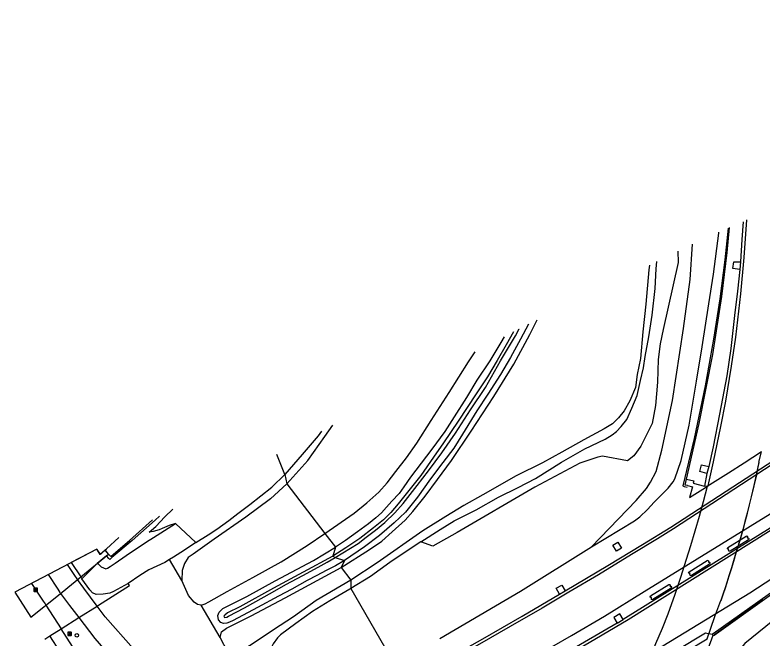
# Model space of a CAD drawing. Extents: x 157767 to 159171, y 387842 to 389425.
# Drawn here: x 157766.6 to 157974.9, y 388953.9 to 389127.7 of the extents above; entities that cross this region are included whole.
import ezdxf

# ---------------------------------------------------------------- set-up
doc = ezdxf.new("R2010")
doc.units = 0
for name, color, linetype in [('IMGEO_Berm_gesloten', 7, 'Continuous'), ('IMGEO_Berm_groen', 7, 'Continuous'), ('IMGEO_Boom', 7, 'Continuous'), ('IMGEO_Dek', 7, 'Continuous'), ('IMGEO_Fietspad_gesloten', 7, 'Continuous'), ('IMGEO_Geluidsscherm', 7, 'Continuous'), ('IMGEO_Grasland_overig', 7, 'Continuous'), ('IMGEO_Groenvoorziening', 7, 'Continuous'), ('IMGEO_Lichtpunt', 7, 'Continuous'), ('IMGEO_Muur', 7, 'Continuous'), ('IMGEO_Oever', 7, 'Continuous'), ('IMGEO_Rijbaan_autosnelweg', 7, 'Continuous'), ('IMGEO_Rijbaan_lokaal_gesloten', 7, 'Continuous'), ('IMGEO_Rijbaan_regionaal_gesloten', 7, 'Continuous'), ('IMGEO_Struiken', 7, 'Continuous'), ('IMGEO_Waterloop', 7, 'Continuous')]:
    doc.layers.add(name, color=color, linetype=linetype)

msp = doc.modelspace()

# ---------------------------------------------------------------- linework, layer by layer
at = {"layer": 'IMGEO_Berm_gesloten'}
for points in [[(157959.53, 388999.84), (157957.56, 389000.42), (157958.01, 389002.23), (157960.02, 389001.76)], [(157953.86, 388998.25), (157955.85, 388997.83), (157955.69, 388997.17), (157958.81, 388996.28)], [(157954.09, 388996.49), (157955.47, 388996.14), (157954.66, 388993.1), (157959.83, 388996.42)], [(157918.41, 388966.15), (157917.48, 388967.84), (157919.11, 388968.71), (157920.04, 388967.11)], [(157936.17, 388959.15), (157935.26, 388960.66), (157933.61, 388959.67), (157934.47, 388958.12)]]:
    msp.add_lwpolyline(points, dxfattribs=at)
at = {"layer": 'IMGEO_Berm_groen'}
for points in [[(157927.36, 388979.42), (157939.35, 388986.64), (157940.82, 388987.76), (157942.91, 388989.77), (157944.8, 388991.84), (157946.98, 388993.94), (157948.69, 388995.74), (157950.09, 388997.49), (157950.6, 388998.34), (157952.3, 389003.48), (157954.61, 389013.35), (157956.59, 389025.64), (157958.17, 389035.2), (157960.07, 389047.15), (157961.32, 389055.45), (157962.84, 389066.87), (157962.87, 389067.12)], [(157968.66, 389056.76), (157966.77, 389057.01), (157967.01, 389058.88), (157968.89, 389058.84)], [(157811.34, 388985.9), (157809.6, 388985.3), (157807.67, 388984.47), (157806.76, 388984.15), (157805.08, 388983.67), (157804.03, 388983.51), (157805.85, 388985.04), (157808.37, 388987.76), (157810.58, 388989.9)], [(157789.61, 388974.8), (157790.59, 388973.76), (157791.88, 388973.25), (157792.43, 388973.4), (157793.16, 388973.88), (157794.57, 388974.86), (157797.57, 388976.93), (157803.22, 388980.82), (157805.24, 388981.98), (157811.34, 388985.9)], [(157965.63, 388978.21), (157965.58, 388978.53), (157965.65, 388978.7), (157965.6, 388978.77), (157965.4, 388978.74), (157965.27, 388978.85), (157965.22, 388979.04), (157965.39, 388979.21), (157970.44, 388982.37), (157970.67, 388982.44), (157970.82, 388982.31), (157970.86, 388982.15), (157970.74, 388981.98), (157970.78, 388981.92), (157971.01, 388981.9), (157971.23, 388981.71), (157971.17, 388981.49), (157971.07, 388981.35), (157966.02, 388978.2), (157965.86, 388978.17), (157965.63, 388978.21)], [(157933.27, 388979.82), (157934.64, 388980.73), (157935.66, 388979.02), (157934.32, 388978.14), (157933.27, 388979.82)], [(157885.01, 388953.82), (157907.55, 388967.02), (157927.36, 388979.42)], [(157809.69, 388975.85), (157808.38, 388975.06), (157806.14, 388973.95), (157803.92, 388972.96), (157801.42, 388971.4), (157798.13, 388969.17)], [(157813.14, 388970), (157809.69, 388975.85)], [(157954.81, 388971.42), (157954.76, 388971.74), (157954.83, 388971.91), (157954.78, 388971.98), (157954.58, 388971.95), (157954.45, 388972.05), (157954.4, 388972.25), (157954.57, 388972.42), (157959.62, 388975.58), (157959.85, 388975.65), (157960, 388975.52), (157960.04, 388975.36), (157959.92, 388975.19), (157959.96, 388975.12), (157960.19, 388975.11), (157960.41, 388974.92), (157960.35, 388974.69), (157960.25, 388974.56), (157955.2, 388971.4), (157955.04, 388971.37), (157954.81, 388971.42)], [(157818.54, 388963.08), (157817.5, 388963.3), (157816.56, 388963.92), (157814.97, 388965.79), (157813.14, 388970)], [(157789.53, 388962.88), (157789.88, 388963.1), (157798.51, 388968.56), (157798.13, 388969.17)], [(157944.08, 388964.68), (157944.02, 388965), (157944.09, 388965.17), (157944.05, 388965.24), (157943.84, 388965.21), (157943.71, 388965.31), (157943.67, 388965.51), (157943.83, 388965.68), (157948.88, 388968.84), (157949.11, 388968.91), (157949.26, 388968.78), (157949.3, 388968.62), (157949.18, 388968.45), (157949.23, 388968.38), (157949.46, 388968.37), (157949.67, 388968.18), (157949.61, 388967.95), (157949.52, 388967.82), (157944.47, 388964.66), (157944.31, 388964.64), (157944.08, 388964.68)], [(157860.22, 388967.72), (157860, 388967.58), (157854.4, 388964.33), (157849.59, 388961.34), (157844.87, 388958), (157840.64, 388954.81), (157839.78, 388954.02), (157838.6, 388952.32), (157837.2, 388949.53), (157835.64, 388946.27), (157834.7, 388944.07), (157833.41, 388941.88), (157831.68, 388939.67), (157831.42, 388939.31)], [(157860.22, 388967.72), (157872.45, 388946.7)], [(157823.77, 388954.06), (157818.54, 388963.08)], [(157779.43, 388956.5), (157784.42, 388959.65)], [(157932.56, 388936.56), (157934.56, 388940.57), (157959.16, 388955.37), (157959.45, 388955.3), (157960.95, 388955.01)], [(157826.4, 388949.2), (157825.92, 388949.97), (157823.77, 388954.06)]]:
    msp.add_lwpolyline(points, dxfattribs=at)
at = {"layer": 'IMGEO_Boom'}
msp.add_circle((157783.82, 388954.71), 0.489, dxfattribs=at)
at = {"layer": 'IMGEO_Dek'}
for points in [[(157789.39, 388978.76), (157766.58, 388966.77), (157771.05, 388959.77), (157778.73, 388965.86), (157792.63, 388977.37), (157791.77, 388978.45), (157790.38, 388977.21)], [(157789.43, 388978.78), (157782.27, 388975.02), (157784.91, 388970.98), (157785.27, 388970.43), (157789.61, 388974.8), (157789.55, 388974.82), (157792.1, 388976.93), (157792.13, 388976.89), (157792.7, 388977.36), (157791.77, 388978.52), (157790.39, 388977.29), (157789.53, 388978.63)]]:
    msp.add_lwpolyline(points, close=True, dxfattribs=at)
at = {"layer": 'IMGEO_Fietspad_gesloten'}
for points in [[(157893.37, 388799.14), (157891.54, 388801.85), (157886.78, 388808.43), (157881.27, 388815.83), (157876.73, 388822.32), (157872.42, 388829.11), (157862.45, 388845.65), (157859.62, 388850.56), (157853.15, 388862.93), (157847.74, 388873.58), (157843.07, 388883.63), (157840.75, 388888.31), (157840.64, 388888.53), (157825.34, 388916.23), (157823.52, 388919.23), (157821.49, 388922.32), (157814.14, 388932.77), (157810.94, 388937.06), (157806.84, 388942.23), (157799.61, 388950.92), (157791.78, 388959.86), (157789.53, 388962.88)], [(157784.42, 388959.65), (157788.89, 388953.77), (157800.71, 388940.04), (157807.95, 388930.78), (157817.16, 388918), (157820.09, 388913.41), (157820.54, 388912.59), (157827.37, 388900.21), (157834.77, 388886.78), (157835.34, 388885.67), (157839.39, 388877.23), (157844.06, 388867.73), (157849.95, 388856.18), (157854.61, 388847.32), (157857.74, 388841.58), (157858.45, 388840.36), (157867.04, 388826.48)]]:
    msp.add_lwpolyline(points, dxfattribs=at)
at = {"layer": 'IMGEO_Geluidsscherm'}
msp.add_lwpolyline([(157975.11, 388964.61), (157968.3, 388959.67), (157961.59, 388954.8)], dxfattribs=at)
at = {"layer": 'IMGEO_Grasland_overig'}
for points in [[(157879.77, 388980.79), (157885.14, 388984.2), (157889.06, 388986.61), (157895.18, 388989.72), (157901.37, 388993.24), (157906.91, 388995.95), (157911.7, 388998.48), (157918.98, 389002.97), (157925.5, 389006.76), (157931.19, 389009.41), (157933.1, 389010.65), (157934.33, 389011.51), (157935.63, 389012.98), (157937.15, 389014.92), (157938.57, 389018.07), (157940.04, 389021.64), (157941.03, 389025.79), (157941.83, 389029.33), (157942.3, 389032.51), (157943.35, 389037.93), (157944.26, 389044.04), (157945.11, 389051.42), (157945.35, 389056.92), (157945.56, 389058.99)], [(157909.78, 389041.5), (157907.53, 389037.34), (157904.73, 389032.21), (157901.96, 389027.44), (157898.4, 389022), (157895.38, 389017.3), (157891.35, 389010.78), (157888.92, 389006.93), (157885.88, 389002.91), (157882.42, 388998.36), (157878.83, 388993.23), (157875.43, 388989.04), (157872.32, 388986.1), (157868.21, 388982.51), (157864, 388979.34), (157858.43, 388975.59)], [(157902.94, 389037.98), (157902.94, 389037.98), (157902.02, 389036.35), (157898.97, 389031.3), (157895.41, 389025.85), (157892.45, 389021.06), (157889.04, 389015.69), (157886.4, 389011.59), (157882.79, 389006.65), (157879.87, 389002.7), (157876.87, 388998.83), (157875.02, 388996.09), (157873.75, 388994.28), (157871.67, 388992.08), (157870.2, 388990.49), (157868.77, 388988.85), (157867.19, 388987.45), (157865.12, 388985.8), (157862.09, 388983.55), (157858.77, 388981.14), (157855.93, 388979.27)], [(157852.02, 389011.67), (157851.12, 389010.38), (157846.62, 389005.18), (157841.83, 388999.53)], [(157841.83, 388999.53), (157839.63, 389005.17)], [(157817.01, 388980.6), (157820.48, 388982.74), (157822.84, 388984.35), (157826.22, 388986.76), (157828.7, 388988.65), (157832.06, 388991.21), (157835.12, 388993.59), (157838.21, 388996.01), (157841.83, 388999.53)], [(157841.83, 388999.53), (157842.36, 388996.94)], [(157811.34, 388985.9), (157817.01, 388980.6)], [(157852.94, 388983.09), (157855.93, 388979.27)], [(157817.01, 388980.6), (157813.87, 388978.46), (157810.79, 388976.5), (157809.69, 388975.85)], [(157858.43, 388975.59), (157855.98, 388974.07), (157853.36, 388972.74), (157850.77, 388971.4), (157848.07, 388969.96), (157843.77, 388967.57), (157840.09, 388965.67), (157834.2, 388962.46), (157827.38, 388958.85), (157826.37, 388958.38), (157825.69, 388958.09), (157824.77, 388957.98), (157823.99, 388958.25), (157823.3, 388958.98), (157823.16, 388960.23), (157823.54, 388961.14), (157824.58, 388962.22), (157825.89, 388962.83), (157831.26, 388965.49), (157839.15, 388969.87), (157849.82, 388975.57), (157855.93, 388979.27)], [(157858.43, 388975.59), (157857.5, 388973.65)], [(157860.19, 388970.11), (157860.22, 388967.72)], [(157961.21, 388954.65), (157959.75, 388950.8)]]:
    msp.add_lwpolyline(points, dxfattribs=at)
at = {"layer": 'IMGEO_Groenvoorziening'}
for points in [[(157789.61, 388974.8), (157785.27, 388970.43)], [(157798.13, 388969.17), (157794.02, 388966.92), (157793, 388966.49), (157791.17, 388966.14), (157789.21, 388966.1), (157788.2, 388966.58), (157787.46, 388967.38), (157785.27, 388970.43)]]:
    msp.add_lwpolyline(points, dxfattribs=at)
at = {"layer": 'IMGEO_Lichtpunt'}
for p, q in [((157771.89, 388967.79), (157771.89, 388966.98)), ((157771.89, 388967.79), (157771.89, 388966.98)), ((157772.79, 388967.88), (157771.98, 388967.88)), ((157772.79, 388967.88), (157771.98, 388967.88)), ((157772.88, 388966.98), (157772.88, 388967.79)), ((157772.88, 388966.98), (157772.88, 388967.79)), ((157771.98, 388966.89), (157772.79, 388966.89)), ((157771.98, 388966.89), (157772.79, 388966.89)), ((157781.33, 388955.52), (157781.33, 388954.71)), ((157781.33, 388955.52), (157781.33, 388954.71)), ((157782.23, 388955.61), (157781.42, 388955.61)), ((157782.23, 388955.61), (157781.42, 388955.61)), ((157782.33, 388954.71), (157782.33, 388955.52)), ((157782.33, 388954.71), (157782.33, 388955.52)), ((157781.42, 388954.61), (157782.23, 388954.61)), ((157781.42, 388954.61), (157782.23, 388954.61))]:
    msp.add_line(p, q, dxfattribs=at)
for points in [[(157772.26, 388967.45), (157772.3, 388967.42), (157772.11, 388967.16), (157772.07, 388967.19), (157772.26, 388967.45)], [(157772.36, 388967.4), (157772.41, 388967.4), (157772.41, 388967.08), (157772.36, 388967.08), (157772.36, 388967.4)], [(157772.47, 388967.42), (157772.51, 388967.45), (157772.7, 388967.19), (157772.66, 388967.16), (157772.47, 388967.42)], [(157781.7, 388955.18), (157781.74, 388955.15), (157781.55, 388954.89), (157781.52, 388954.92), (157781.7, 388955.18)], [(157781.8, 388955.13), (157781.85, 388955.13), (157781.85, 388954.81), (157781.8, 388954.81), (157781.8, 388955.13)], [(157781.91, 388955.15), (157781.95, 388955.18), (157782.14, 388954.92), (157782.1, 388954.89), (157781.91, 388955.15)]]:
    msp.add_lwpolyline(points, dxfattribs=at)
for centre in [(157772.39, 388967.59), (157781.83, 388955.31)]:
    msp.add_circle(centre, 0.0994, dxfattribs=at)
for centre, start, end in [((157771.98, 388967.79), 90, 180), ((157771.98, 388967.79), 90, 180), ((157772.79, 388967.79), 0, 90), ((157772.79, 388967.79), 0, 90), ((157771.98, 388966.98), 180, 270), ((157771.98, 388966.98), 180, 270), ((157772.79, 388966.98), 270, 0), ((157772.79, 388966.98), 270, 360), ((157781.42, 388955.52), 90, 180), ((157781.42, 388955.52), 90, 180), ((157782.23, 388955.52), 0, 90), ((157782.23, 388955.52), 0, 90), ((157781.42, 388954.71), 180, 270), ((157781.42, 388954.71), 180, 270), ((157782.23, 388954.71), 270, 0), ((157782.23, 388954.71), 270, 360)]:
    msp.add_arc(centre, 0.0946, start, end, dxfattribs=at)
at = {"layer": 'IMGEO_Muur'}
for points in [[(158197.25, 389127.75), (158181.47, 389115.96), (158164.31, 389102.98), (158149.24, 389091.5), (158133.02, 389078.91), (158121.95, 389070.38), (158109.97, 389061.19), (158097.64, 389051.68), (158077.99, 389036.82), (158065.53, 389027.38), (158050.88, 389016.45), (158041.72, 389010.41), (158034.13, 389005.27), (158026.38, 389000.17), (158016.17, 388993.37), (157993.02, 388977.51), (157984.19, 388971.38), (157976.57, 388966.03), (157961.26, 388955.09), (157960.95, 388955.01)], [(158197.48, 389127.29), (158181.77, 389115.56), (158164.61, 389102.58), (158149.55, 389091.1), (158133.32, 389078.51), (158122.25, 389069.98), (158110.28, 389060.8), (158097.94, 389051.29), (158078.29, 389036.42), (158065.83, 389026.98), (158051.17, 389016.04), (158042, 389009.99), (158034.4, 389004.85), (158026.65, 388999.75), (158016.45, 388992.96), (157993.3, 388977.09), (157984.48, 388970.97), (157976.86, 388965.62), (157961.55, 388954.68), (157961.21, 388954.65)], [(157965.44, 389068.26), (157964.51, 389059.46), (157963.08, 389048.57), (157961.36, 389037.3), (157959.06, 389024.27), (157955.98, 389009.59), (157952.76, 388996.37), (157953.18, 388996.25), (157953.98, 388996.03)], [(157953.86, 388998.25), (157957.39, 389013.79), (157961.15, 389033.03), (157963.67, 389049.24), (157965.2, 389061.47), (157965.86, 389068.44)], [(157963.41, 388964.44), (157963.51, 388964.41), (157964.11, 388966.34), (157964.67, 388967.93), (157965.14, 388969.41), (157965.73, 388971.28), (157966.43, 388973.51), (157967.03, 388975.43), (157967.71, 388977.7), (157968.25, 388979.48), (157968.93, 388981.88), (157969.58, 388984.21), (157970.21, 388986.38), (157970.82, 388988.76), (157971.4, 388991.06), (157971.99, 388993.31), (157972.71, 388996.43), (157973.39, 388999.45), (157973.74, 389001.26), (157974.12, 389002.95), (157974.02, 389002.97)], [(157974.02, 389002.97), (157973.64, 389001.28), (157973.29, 388999.47), (157972.61, 388996.46), (157971.9, 388993.33), (157971.3, 388991.08), (157970.72, 388988.79), (157970.11, 388986.41), (157969.49, 388984.24), (157968.84, 388981.9), (157968.15, 388979.51), (157967.62, 388977.73), (157966.94, 388975.46), (157966.33, 388973.54), (157965.63, 388971.31), (157965.05, 388969.44), (157964.57, 388967.96), (157964.01, 388966.37), (157963.41, 388964.44)], [(157954.09, 388996.49), (157953.48, 388996.58), (157953.86, 388998.25)], [(157806.92, 388987.97), (157805.68, 388986.81), (157799.29, 388981.17), (157793.62, 388976.38), (157793.05, 388975.89), (157792.77, 388976.17), (157792.13, 388976.89)], [(157792.7, 388977.36), (157793.32, 388976.71), (157793.39, 388976.76), (157798.49, 388981.17), (157804.89, 388986.91)], [(157960.95, 388955.01), (157961.21, 388954.65)]]:
    msp.add_lwpolyline(points, dxfattribs=at)
at = {"layer": 'IMGEO_Oever'}
for points in [[(157855.93, 388979.27), (157855.18, 388976.81)], [(157855.88, 388976.39), (157858.43, 388975.59)]]:
    msp.add_lwpolyline(points, dxfattribs=at)
at = {"layer": 'IMGEO_Rijbaan_autosnelweg'}
for points in [[(157890.17, 388931.66), (157900.77, 388937.66), (157913.83, 388945.21), (157926.66, 388952.66), (157937.59, 388959.12), (157977.4, 388984.1), (157989.63, 388992.19), (158003.4, 389001.56), (158017.4, 389011.29), (158030.27, 389020.48), (158048.2, 389033.63), (158062.6, 389044.24), (158077.39, 389055.54), (158089.86, 389064.99), (158104.71, 389076.36), (158119.02, 389087.41), (158127.52, 389094.05)], [(157881.88, 388931.8), (157887.55, 388934.98), (157910.81, 388948.31), (157921.74, 388954.63), (157930.95, 388960.06), (157942.02, 388966.9), (157978.33, 388989.34), (157998.34, 389002.45), (158017.24, 389015.6), (158038.05, 389030.57), (158062.64, 389048.97), (158085.29, 389066.16), (158105.04, 389081.22), (158115.38, 389089.15)], [(157906.52, 388927.65), (157918.69, 388934.65), (157931.02, 388941.95), (157971.51, 388966.51), (157982.46, 388973.7), (157997.23, 388983.48), (158010.94, 388992.83), (158020.64, 388999.66), (158031.65, 389007.26), (158032.68, 389008.04), (158036.8, 389010.99), (158046.38, 389018.07), (158056.39, 389025.47), (158065.29, 389032.18), (158075.82, 389040.12), (158084.69, 389046.75), (158098.1, 389056.98), (158109.75, 389065.86), (158124.84, 389077.41)], [(157959.83, 388996.42), (157961.35, 389003.08), (157963.42, 389012.93), (157964.8, 389020.06), (157966.41, 389029.79), (157967.62, 389037.85), (157968.95, 389049.94), (157969.89, 389060.09), (157970.67, 389070.55)], [(157969.6, 389070.08), (157969.27, 389065.14), (157968.89, 389058.84)], [(157968.89, 389058.84), (157968.66, 389056.76)], [(157968.66, 389056.76), (157968.09, 389050.72), (157967.25, 389043.93), (157966.19, 389034.66), (157965.06, 389027.1), (157963.03, 389016.36), (157961.26, 389007.32), (157960.02, 389001.76)], [(157920.04, 388967.11), (157931.93, 388974.14), (157941.58, 388980.03), (157949.43, 388984.88), (157978.16, 389003.54), (157991.11, 389012.39), (158001.92, 389019.9), (158012.87, 389027.47)], [(157974.02, 389002.97), (157974.75, 389005.89), (157969.87, 389002.75), (157965.5, 388999.94), (157961.07, 388997.1), (157959.63, 388996.17), (157958.47, 388991.97), (157957.32, 388987.83), (157956.12, 388983.76), (157954.91, 388979.64), (157953.76, 388975.84), (157952.14, 388970.82), (157950.56, 388966.11), (157948.63, 388960.57), (157947.06, 388956.63), (157945.21, 388952.29), (157943.11, 388947.03), (157941.53, 388942.92), (157943.23, 388943.94), (157948.51, 388947.1), (157953.74, 388950.23), (157959.6, 388953.74), (157961.74, 388959.97), (157963.41, 388964.44)], [(157977.75, 389002.31), (157950.23, 388984.37), (157945.77, 388981.64), (157938.49, 388977.2), (157929.29, 388971.57), (157921.04, 388966.7), (157913.61, 388962.3), (157904.63, 388957.15), (157896.08, 388952.2), (157886.65, 388946.81), (157877.32, 388941.7)], [(157960.02, 389001.76), (157959.53, 388999.84)], [(157959.53, 388999.84), (157958.81, 388996.28)], [(157958.81, 388996.28), (157959.83, 388996.42)], [(157977.19, 388984.55), (157936.17, 388959.15)], [(157791.77, 388978.52), (157792.1, 388978.82), (157795.53, 388981.99)], [(157876.91, 388942.46), (157885.98, 388947.5), (157897.01, 388953.76), (157907.98, 388960.05), (157918.41, 388966.15)], [(157918.41, 388966.15), (157920.04, 388967.11)], [(157934.47, 388958.12), (157920.27, 388949.85), (157906.54, 388941.9), (157892.86, 388934.06)], [(157934.47, 388958.12), (157936.17, 388959.15)]]:
    msp.add_lwpolyline(points, dxfattribs=at)
at = {"layer": 'IMGEO_Rijbaan_lokaal_gesloten'}
for points in [[(157789.53, 388962.88), (157787.64, 388965.35), (157785.79, 388967.85), (157784.04, 388970.26), (157783.96, 388970.36), (157783.89, 388970.48), (157783.32, 388971.35), (157781.26, 388974.49)], [(157775.85, 388971.64), (157778.53, 388967.54), (157779.08, 388966.69), (157779.22, 388966.47), (157779.31, 388966.35), (157781.8, 388963.05), (157784.42, 388959.65)], [(157784.42, 388959.65), (157789.53, 388962.88)]]:
    msp.add_lwpolyline(points, dxfattribs=at)
at = {"layer": 'IMGEO_Rijbaan_regionaal_gesloten'}
for points in [[(157771.19, 388969.19), (157774.42, 388964.27), (157774.97, 388963.44), (157775.21, 388963.07), (157779.43, 388956.5)], [(157776.3, 388954.52), (157779.43, 388956.5)], [(157854.16, 388836.87), (157853.42, 388838.1), (157827.08, 388881.23), (157826.42, 388882.28), (157818.25, 388895.32), (157810.75, 388907.3), (157810.23, 388908.12), (157799.21, 388925.81), (157779.43, 388956.5)], [(157774.95, 388953.66), (157776.3, 388954.52)], [(157851.19, 388834.56), (157834.19, 388862.89), (157803.05, 388913.05), (157793.63, 388927.8), (157776.3, 388954.52)]]:
    msp.add_lwpolyline(points, dxfattribs=at)
at = {"layer": 'IMGEO_Struiken'}
for points in [[(157927.36, 388979.42), (157939.82, 388992.31), (157942.63, 388995.64), (157943.78, 388997.44), (157945.38, 389000.42), (157946.93, 389006.36), (157949.92, 389020.17), (157953.02, 389040.31), (157954.83, 389053.99), (157955.46, 389063.82), (157955.46, 389063.82)], [(157951.42, 389061.85), (157951.42, 389061.85), (157951.46, 389058.68), (157947.33, 389039.97), (157946.45, 389036.05), (157945.93, 389031.63), (157945.74, 389025.29), (157945.2, 389018.85), (157944.23, 389013.78), (157941.13, 389007.48), (157939.13, 389004.76), (157937.33, 389003.36), (157930.44, 389004.63), (157929.11, 389004.35), (157924.05, 389002.72), (157911.57, 388996), (157889.88, 388983.4), (157883.1, 388979.55), (157879.77, 388980.79)], [(157943.52, 389057.99), (157943.34, 389056.68), (157942.47, 389047.11), (157941.68, 389039.32), (157941, 389031.91), (157940.09, 389027.5), (157939.62, 389023.8), (157938.03, 389020.13), (157936.46, 389017.35), (157934.87, 389015.38), (157933.18, 389013.69), (157930.88, 389012.28), (157925.17, 389009.25), (157919.1, 389005.78), (157913.63, 389002.83), (157906.35, 388999.18), (157897.05, 388993.89), (157891.78, 388990.94), (157886.7, 388987.84), (157880.28, 388983.88), (157867.6, 388974.93), (157860.19, 388970.11)], [(157857.5, 388973.65), (157865.42, 388978.64), (157868.88, 388981), (157871.79, 388983.54), (157875.35, 388986.83), (157877.54, 388989.23), (157880.96, 388993.5), (157884.44, 388998.13), (157888.34, 389003.46), (157893.8, 389011.64), (157900.08, 389021.32), (157905.65, 389030.38), (157910.13, 389038.63), (157912.17, 389042.67)], [(157852.94, 388983.09), (157861.18, 388988.78), (157864.7, 388991.68), (157868.08, 388994.62), (157870.33, 388997.21), (157872.8, 389000.36), (157875.72, 389004.24), (157878.61, 389008.29), (157882.61, 389014.58), (157887.64, 389022.4), (157893.03, 389030.95), (157894.86, 389033.81)], [(157842.36, 388996.94), (157848.2, 389003.46), (157852.99, 389010.12), (157855.17, 389013.3)], [(157842.36, 388996.94), (157837.86, 388992.75), (157831, 388987.68), (157822.14, 388981.52), (157816.28, 388977.38), (157814.87, 388976.45), (157813.88, 388974.76), (157813.21, 388972.78), (157813.14, 388970)], [(157842.36, 388996.94), (157852.94, 388983.09)], [(157818.54, 388963.08), (157819.59, 388963.52), (157820.62, 388964.04), (157825.79, 388966.91), (157832.87, 388970.82), (157840.77, 388975.24), (157848.04, 388979.77), (157852.94, 388983.09)], [(157879.77, 388980.79), (157875.35, 388977.9), (157871.14, 388974.98), (157865.72, 388971.12), (157860.22, 388967.72)], [(157823.77, 388954.06), (157824.19, 388955.71), (157825.6, 388956.66), (157832.45, 388960.13), (157841.93, 388965.15), (157857.5, 388973.65)], [(157857.5, 388973.65), (157860.19, 388970.11)], [(157860.19, 388970.11), (157850.56, 388964.4), (157844.26, 388959.84), (157840.55, 388957.44), (157832.02, 388951.81), (157827.03, 388948.82), (157826.4, 388949.2)], [(157983.72, 388963.47), (157970.07, 388952.38), (157967.69, 388949.65), (157964.64, 388945.34), (157961.72, 388941.33), (157958.17, 388935.35), (157953.69, 388926.36), (157948.52, 388916.69), (157941.75, 388905.6), (157936.58, 388897.53), (157930.05, 388886.95), (157922.06, 388876.93), (157916.69, 388870.49)]]:
    msp.add_lwpolyline(points, dxfattribs=at)
at = {"layer": 'IMGEO_Waterloop'}
for points in [[(157905.55, 389039.33), (157905.55, 389039.33), (157903.52, 389035.77), (157901, 389031.4), (157898.37, 389026.84), (157895.18, 389022.05), (157890.15, 389014.4), (157886.1, 389008.36), (157883.29, 389004.36), (157879.75, 388999.29), (157876.41, 388995.08), (157873.47, 388991.35), (157871.37, 388988.97), (157869.37, 388986.9), (157866.56, 388984.67), (157862.7, 388981.71), (157858.81, 388979.08), (157855.18, 388976.81)], [(157855.88, 388976.39), (157862.27, 388980.35), (157864.54, 388982.08), (157867.08, 388983.99), (157869.75, 388986.2), (157872.51, 388988.9), (157874.83, 388991.49), (157878.73, 388996.46), (157881.86, 389000.57), (157885.65, 389005.64), (157889.45, 389011.12), (157893.63, 389017.57), (157897.78, 389023.83), (157901.96, 389031.26), (157906.13, 389038.24), (157907.18, 389040.16), (157907.18, 389040.16)], [(157855.18, 388976.81), (157838.71, 388967.87), (157829.3, 388962.64), (157825.88, 388961), (157825.13, 388960.36), (157824.8, 388960), (157825.03, 388959.66), (157825.63, 388959.79), (157826.13, 388960.01), (157830.59, 388962.38), (157838.38, 388966.72), (157842.13, 388968.89), (157846.83, 388971.39), (157851.08, 388973.73), (157853.67, 388975.14), (157855.88, 388976.39)], [(157855.18, 388976.81), (157855.88, 388976.39)]]:
    msp.add_lwpolyline(points, dxfattribs=at)

doc.saveas('drawing.dxf')
